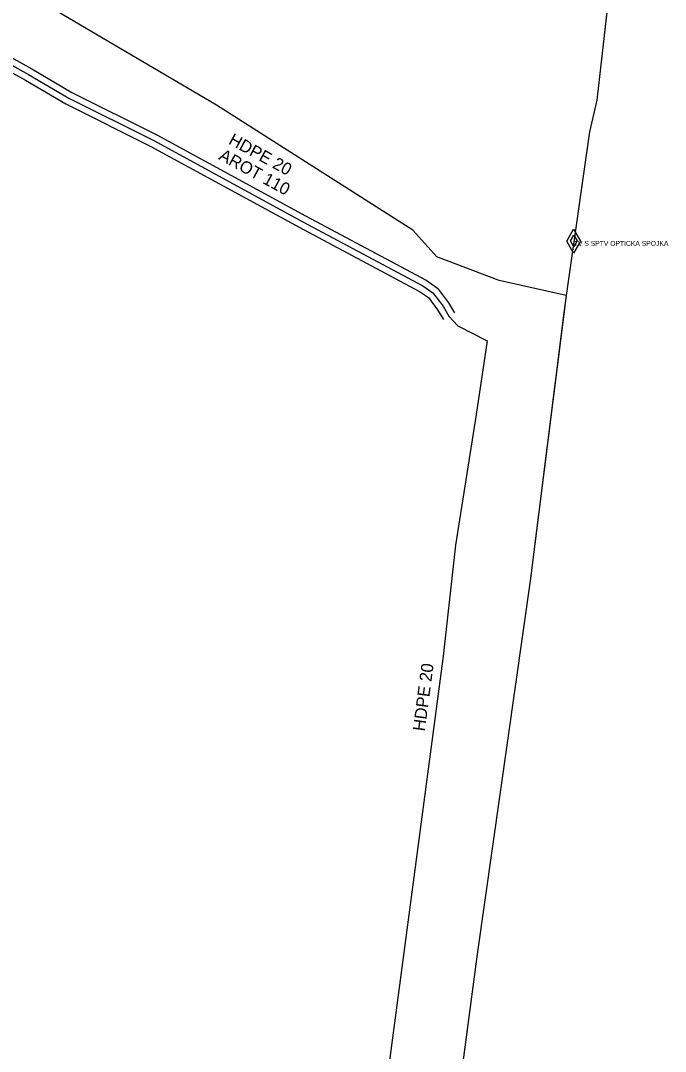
# Model space of a CAD drawing. Extents: x -651943 to -618711, y -1138561 to -1100552.
# Drawn here: x -640702.9 to -640663.4, y -1114890.9 to -1114827.6 of the extents above; entities that cross this region are included whole.
import ezdxf

# ---------------------------------------------------------------- set-up
doc = ezdxf.new("R2010")
doc.units = 0
for name, color, linetype in [('KT optika', 7, 'Continuous'), ('KT trasa', 7, 'Continuous'), ('KT zařízení', 7, 'Continuous')]:
    doc.layers.add(name, color=color, linetype=linetype)

# ---------------------------------------------------------------- blocks, each defined once
blk = doc.blocks.new('TVSPO_1')
at = {"layer": 'KT zařízení'}
for p, q in [((-0.074, 0.0016), (-0.0005, 0.0439)), ((-0.0005, -0.0409), (-0.074, 0.0016)), ((-0.0353, -0.0001), (0, 0.0203)), ((-0.0005, 0.0439), (0.0728, 0.0015)), ((0.0728, 0.0015), (-0.0005, -0.0409)), ((0, 0.0203), (0.0353, 0.0001)), ((0.0353, 0.0001), (0, -0.0204)), ((0, -0.0204), (-0.0353, -0.0001))]:
    blk.add_line(p, q, dxfattribs=at)

msp = doc.modelspace()

# ---------------------------------------------------------------- linework, layer by layer
at = {"layer": 'KT optika'}
for points in [[(-640666.378, -1114822), (-640667.578, -1114832.49), (-640668.028, -1114834.44), (-640669.446, -1114844.488), (-640671.668, -1114862), (-640674.918, -1114884.91), (-640677.268, -1114902.63)], [(-640710.41, -1114825.69), (-640710.62, -1114825.97), (-640710.61, -1114826.46), (-640710.464, -1114826.755), (-640709.41, -1114827.38), (-640704.82, -1114829.62), (-640702.45, -1114830.93), (-640699.98, -1114832.38)], [(-640699.98, -1114832.38), (-640694.77, -1114834.98), (-640685.65, -1114839.95), (-640678.25, -1114843.89), (-640677.63, -1114844.32), (-640677.01, -1114845.15), (-640676.65, -1114845.75)], [(-640676.65, -1114845.75), (-640676.104, -1114846.349), (-640674.312, -1114847.263), (-640674.984, -1114851.791), (-640676.244, -1114859.813), (-640677.011, -1114866.61)], [(-640677.011, -1114866.61), (-640681.265, -1114898.662)]]:
    msp.add_lwpolyline(points, dxfattribs=at)
at = {"layer": 'KT trasa'}
for p, q in [((-640666.378, -1114822), (-640667.578, -1114832.49)), ((-640690.908, -1114832.81), (-640702.768, -1114825.83)), ((-640667.578, -1114832.49), (-640668.028, -1114834.44)), ((-640678.868, -1114840.47), (-640690.908, -1114832.81)), ((-640668.028, -1114834.44), (-640669.446, -1114844.488)), ((-640677.388, -1114842.11), (-640678.868, -1114840.47)), ((-640673.558, -1114843.56), (-640677.388, -1114842.11)), ((-640669.446, -1114844.488), (-640673.558, -1114843.56)), ((-640669.446, -1114844.488), (-640669.618, -1114845.71)), ((-640669.618, -1114845.71), (-640671.668, -1114862)), ((-640671.668, -1114862), (-640674.918, -1114884.91)), ((-640674.918, -1114884.91), (-640677.268, -1114902.63))]:
    msp.add_line(p, q, dxfattribs=at)
for points in [[(-640710.41, -1114825.69), (-640710.62, -1114825.97), (-640710.61, -1114826.46), (-640710.464, -1114826.755), (-640709.41, -1114827.38), (-640704.82, -1114829.62), (-640702.45, -1114830.93), (-640699.98, -1114832.38)], [(-640699.98, -1114832.38), (-640694.77, -1114834.98), (-640685.65, -1114839.95), (-640678.25, -1114843.89), (-640677.63, -1114844.32), (-640677.01, -1114845.15), (-640676.65, -1114845.75)], [(-640676.65, -1114845.75), (-640676.104, -1114846.349), (-640674.312, -1114847.263), (-640674.984, -1114851.791), (-640676.244, -1114859.813), (-640677.011, -1114866.61)], [(-640677.011, -1114866.61), (-640681.265, -1114898.662)]]:
    msp.add_lwpolyline(points, dxfattribs=at)
at = {"layer": 'KT zařízení'}
for points in [[(-640710.322, -1114826.142), (-640710.158, -1114826.471), (-640709.22, -1114827.028), (-640704.635, -1114829.265), (-640702.252, -1114830.582), (-640699.789, -1114832.028)], [(-640711.037, -1114826.497), (-640710.77, -1114827.039), (-640709.6, -1114827.732), (-640705.005, -1114829.975), (-640702.648, -1114831.278), (-640700.171, -1114832.732)], [(-640699.789, -1114832.028), (-640694.585, -1114834.625), (-640685.46, -1114839.598), (-640678.041, -1114843.548), (-640677.349, -1114844.028), (-640676.677, -1114844.927), (-640676.307, -1114845.544)], [(-640700.171, -1114832.732), (-640694.955, -1114835.335), (-640685.84, -1114840.302), (-640678.459, -1114844.232), (-640677.911, -1114844.612), (-640677.343, -1114845.373), (-640676.993, -1114845.956)]]:
    msp.add_lwpolyline(points, dxfattribs=at)

# ---------------------------------------------------------------- block references
at = {"layer": 'KT zařízení', "xscale": 10, "yscale": 10, "rotation": 90}
msp.add_blockref('TVSPO_1', (-640668.98, -1114841.14), dxfattribs=at)

# ---------------------------------------------------------------- texts
at = {"layer": 'KT zařízení'}
for s, rotation, p in [('HDPE 20', 331.41022, (-640690.233, -1114835.154)), ('AROT 110', 331.41022, (-640690.829, -1114836.103)), ('HDPE 20', 82.43978, (-640678.132, -1114871.254))]:
    msp.add_text(s, height=0.75, rotation=rotation, dxfattribs=at).set_placement(p)
msp.add_text('TV S SPTV OPTICKA SPOJKA', height=0.3, dxfattribs=at).set_placement((-640668.98, -1114841.44))

doc.saveas('drawing.dxf')
